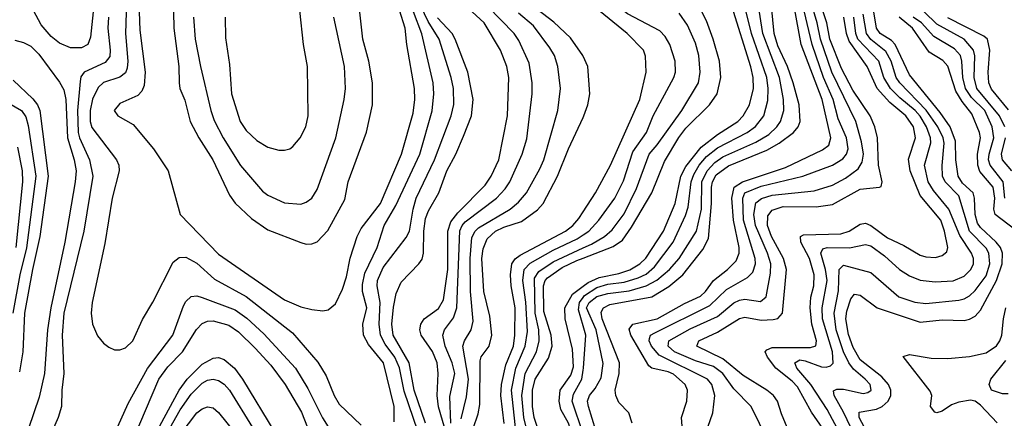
# Model space of a CAD drawing. Header units: inches. Extents: x 884549 to 1028252, y 526810 to 653624.
# Tile 1028 of 1056: x 1007944 to 1011536, y 637547 to 639001. Entities that reach past the tile are written whole.
import ezdxf

# ---------------------------------------------------------------- set-up
doc = ezdxf.new("R2010")
doc.units = ezdxf.units.IN
doc.header["$MEASUREMENT"] = 0
doc.layers.add('B0603', color=7, linetype='Continuous')
doc.layers.add('B0613', color=7, linetype='Continuous')

msp = doc.modelspace()

# ---------------------------------------------------------------- linework, layer by layer
at = {"layer": 'B0603', "color": 5}
for points, elevation in [([(1008334.2, 639065.8), (1008330.3, 638950), (1008338.7, 638850), (1008336.3, 638823.7), (1008330, 638807.4), (1008310, 638790.8), (1008250, 638772.2), (1008230, 638753.8), (1008210, 638711.6), (1008200.9, 638670), (1008201.8, 638630), (1008207.5, 638607.5), (1008297.7, 638490), (1008306.4, 638470), (1008307.5, 638450), (1008281.1, 638350), (1008255.2, 638184.8), (1008208.6, 637970), (1008205, 637930), (1008210, 637891), (1008227.7, 637847.7), (1008250, 637821.3), (1008270, 637806.7), (1008290, 637796.4), (1008310, 637797), (1008330, 637804), (1008357.2, 637830), (1008392.4, 637907.6), (1008430, 637970.4), (1008503.8, 638116.2), (1008526.2, 638133.8), (1008550, 638135.1), (1008590, 638113), (1008655.1, 638055.1), (1008771, 637991), (1008939, 637859), (1009031.9, 637751.9), (1009062.5, 637702.5), (1009091.7, 637630), (1009110, 637599), (1009190, 637521.6)], 3160), ([(1008504.4, 639090), (1008506.5, 638970), (1008524.4, 638830), (1008526.1, 638770), (1008528.7, 638750), (1008547.1, 638707.1), (1008565.8, 638630), (1008597.8, 638570), (1008649.2, 638490), (1008710, 638361.5), (1008730, 638332.3), (1008790, 638275.7), (1008850, 638234.1), (1008970, 638188.1), (1008990, 638182.5), (1009010, 638183), (1009030, 638191), (1009068.3, 638231.7), (1009130, 638344.9), (1009142.8, 638410), (1009210, 638590.4), (1009232, 638690), (1009230.8, 638770), (1009218.5, 638850), (1009196.6, 638930), (1009182.3, 639050)], 3220), ([(1008212, 639030), (1008203, 638937), (1008193.3, 638910), (1008170, 638898.5), (1008130, 638898.3), (1008090, 638915.3), (1008059.4, 638939.4), (1008022.6, 638982.6), (1007994.7, 639034.7)], 3120), ([(1008379.9, 639030), (1008382.5, 638962.5), (1008402.2, 638810), (1008398.6, 638761.4), (1008390, 638739.8), (1008375.1, 638724.9), (1008310, 638695.3), (1008289.2, 638670), (1008302, 638650), (1008358.8, 638618.8), (1008431.9, 638530), (1008485.6, 638450), (1008530.2, 638290), (1008670, 638146.2), (1008910, 637979.6), (1008970, 637954.2), (1009010, 637943.6), (1009050, 637939.5), (1009070, 637942.6), (1009095.9, 637964.1), (1009122.1, 638017.8), (1009137.1, 638062.9), (1009150, 638131), (1009175.4, 638210), (1009190, 638239.6), (1009260.7, 638330), (1009337.6, 638510), (1009379.6, 638660.4), (1009385.6, 638710), (1009384.8, 638750), (1009356.2, 638910), (1009350.2, 638970), (1009330, 639035.4)], 3180), ([(1008693.8, 639010), (1008694.6, 638934.6), (1008710, 638838), (1008716.4, 638730), (1008748.5, 638630), (1008770, 638596.5), (1008810, 638560.2), (1008850, 638536.2), (1008890, 638525.2), (1008910, 638524.7), (1008930, 638530.3), (1008941.2, 638538.8), (1008967.4, 638570), (1008987.8, 638610), (1008996.5, 638650), (1008994.1, 638830), (1008979.3, 638910), (1008966.1, 639033.9)], 3260), ([(1009310, 637534), (1009309.9, 637590.1), (1009271.2, 637750), (1009216.5, 637816.5), (1009198.1, 637850), (1009196.1, 637890), (1009211.1, 637950), (1009194.6, 638010), (1009194.6, 638034.6), (1009203.8, 638076.2), (1009248.5, 638170), (1009274.2, 638250), (1009316.7, 638323.3), (1009403.8, 638510), (1009448.6, 638668.6), (1009455.3, 638730), (1009453.3, 638770), (1009411, 638949), (1009381.2, 639030)], 3160), ([(1009414.3, 637450), (1009346.7, 637646.7), (1009330, 637731.2), (1009313.1, 637770), (1009277.6, 637817.6), (1009261.1, 637850), (1009256, 637890), (1009259.8, 637970), (1009248.4, 638030), (1009249.3, 638050), (1009270, 638096.6), (1009353.9, 638206.1), (1009366.5, 638230), (1009379.6, 638310), (1009391, 638350), (1009457.9, 638490), (1009518.2, 638650), (1009528.3, 638691.7), (1009527.5, 638750), (1009518.9, 638790), (1009474.2, 638930), (1009434.5, 638994.5), (1009407.9, 639050)], 3140), ([(1009530.1, 637390.1), (1009471.7, 637588.4), (1009467.1, 637630), (1009471.3, 637710), (1009467.1, 637750), (1009450.8, 637790.8), (1009408.9, 637850), (1009404.6, 637870), (1009407.6, 637890), (1009419.4, 637910), (1009471.7, 637948.2), (1009490, 637979.2), (1009506, 638090), (1009506.2, 638230), (1009516.7, 638263.3), (1009543.2, 638296.8), (1009642.4, 638397.6), (1009664.5, 638430), (1009692.7, 638490), (1009723.8, 638650), (1009729.1, 638790), (1009721.7, 638830), (1009698.7, 638890), (1009638.8, 638990), (1009594.9, 639030)], 3080), ([(1009517.4, 637530), (1009513.9, 637626.1), (1009531.3, 637710), (1009522.6, 637750), (1009496.2, 637810), (1009488.4, 637850), (1009494.6, 637870), (1009526.6, 637913.4), (1009539.4, 637950), (1009550, 638230.8), (1009558, 638250), (1009570, 638263.1), (1009683.7, 638350), (1009715.9, 638384.1), (1009732.7, 638410), (1009777.8, 638510), (1009794.2, 638565.8), (1009813.7, 638730), (1009814.2, 638770), (1009802.9, 638842.9), (1009765.2, 638925.2), (1009748.5, 638950), (1009650.7, 639050.7)], 3060), ([(1010000, 638867.3), (1009998.8, 638870), (1009954.3, 638934.3), (1009892.4, 638992.4), (1009810, 639055.5)], 3020), ([(1008268.3, 639010), (1008265.9, 638970), (1008274.6, 638890), (1008272.9, 638867.1), (1008255.7, 638844.3), (1008179.8, 638810), (1008167.7, 638792.3), (1008164.4, 638775.6), (1008155.6, 638670), (1008158, 638590), (1008162.8, 638570), (1008198.8, 638490), (1008210.8, 638430), (1008177.8, 638230), (1008105.6, 637930), (1008099.4, 637850), (1008105.4, 637710), (1008098.1, 637650), (1008097, 637590), (1008085.1, 637550), (1008023.3, 637410)], 3140), ([(1008578.6, 639010), (1008584.6, 638930), (1008603.3, 638830), (1008641.2, 638670), (1008653.8, 638633.8), (1008686.5, 638570), (1008750, 638469.4), (1008830, 638375.8), (1008850, 638360.6), (1008910, 638332.4), (1008970, 638327.8), (1008990, 638335.2), (1009009.7, 638350), (1009030, 638381.3), (1009097.5, 638570), (1009128.6, 638710), (1009132.6, 638750), (1009128.8, 638830), (1009090.5, 639010)], 3240), ([(1009424.5, 637530), (1009383.8, 637650), (1009364.9, 637750), (1009306.7, 637850), (1009302.5, 637890), (1009307.9, 637952.1), (1009318.1, 638001.9), (1009336, 638044), (1009400.5, 638110), (1009412.2, 638127.8), (1009417.7, 638150), (1009419, 638230), (1009424.6, 638275.4), (1009435.8, 638304.2), (1009473.7, 638370), (1009503, 638450), (1009535.6, 638510), (1009564, 638576), (1009592.7, 638650), (1009598.1, 638710), (1009579.8, 638810), (1009533.6, 638930), (1009521.7, 638950), (1009468.2, 639008.2)], 3120), ([(1009555.1, 637544.9), (1009574.9, 637625.1), (1009581.4, 637690), (1009561.5, 637810), (1009566.6, 637830), (1009591, 637870), (1009598.4, 637901.6), (1009588.6, 638010), (1009588.1, 638130), (1009594, 638206), (1009606.4, 638230), (1009618.7, 638241.3), (1009734.1, 638310), (1009764.4, 638335.6), (1009793.4, 638370), (1009842.5, 638457.5), (1009856, 638490), (1009907.6, 638670), (1009916.9, 638750), (1009907.5, 638830), (1009894.9, 638870), (1009878.6, 638898.6), (1009818.3, 638978.3), (1009764.1, 639024.1)], 3040), ([(1007926.2, 638926.2), (1007957.8, 638917.8), (1007984.7, 638904.7), (1008014.6, 638874.6), (1008090, 638773.5), (1008104.9, 638744.9), (1008113.1, 638710), (1008118.5, 638570), (1008142.5, 638490), (1008149.8, 638450), (1008146.6, 638410), (1008109.2, 638190), (1008057.4, 637950), (1008046, 637870), (1008035.3, 637710), (1008015.2, 637624.8), (1007976.8, 637510), (1007912.6, 637290)], 3120), ([(1007920, 638780), (1007992.4, 638712.4), (1008009.7, 638690), (1008017.2, 638670), (1008048.5, 638430), (1008017.8, 638210), (1007990.5, 638090), (1007962.3, 637930), (1007955.1, 637790), (1007943.9, 637716.1)], 3080), ([(1007890, 638705.4), (1007950.5, 638670), (1007966.4, 638646.4), (1007975.6, 638615.6), (1008003.6, 638430), (1007969.3, 638169.3), (1007944.6, 638070), (1007919.4, 637930)], 3060), ([(1009598.2, 637510), (1009617.1, 637562.9), (1009623, 637597), (1009623.8, 637756.2), (1009628.2, 637771.8), (1009656.5, 637810), (1009667.3, 637850), (1009660, 637920), (1009637, 638010), (1009630.4, 638130), (1009635.1, 638164.9), (1009650, 638202.2), (1009679.7, 638230), (1009710, 638244.5), (1009775, 638265), (1009832.9, 638307.1), (1009853.9, 638330), (1009906.7, 638430), (1009946.2, 638530), (1010000, 638644.7)], 3020), ([(1007936, 638536), (1007953, 638450), (1007954.6, 638410), (1007930.4, 638169.6)], 3040), ([(1009711.9, 637528.1), (1009700, 637630), (1009702, 637670), (1009717.7, 637742.3), (1009745.3, 637810), (1009751.2, 637850), (1009752.2, 637950), (1009737.2, 638030), (1009734.7, 638070), (1009739.4, 638110), (1009751.5, 638128.5), (1009770, 638142.1), (1009935.8, 638230), (1009962.1, 638250), (1009984.2, 638275.8), (1010000, 638300.4)], 2980), ([(1009755.9, 637490), (1009738.2, 637650), (1009754.4, 637730), (1009788.9, 637810), (1009796.3, 637863.7), (1009790.3, 637970.3), (1009780.2, 638050), (1009784.2, 638090), (1009806.8, 638113.2), (1009890, 638160.3), (1009977.9, 638202.1), (1010000, 638216.7)], 2960), ([(1009803.4, 637470), (1009783.2, 637550), (1009775.8, 637630), (1009788.3, 637710), (1009829.5, 637790), (1009839.3, 637830), (1009838, 637870), (1009824.4, 637930), (1009821.9, 638058.1), (1009837.7, 638082.3), (1009890, 638118.4), (1010000, 638169)], 2940), ([(1009848.2, 637470), (1009820.7, 637550), (1009815.7, 637590), (1009814.9, 637650), (1009824.6, 637690), (1009873.4, 637766.6), (1009886.7, 637810), (1009883.4, 637850), (1009856.1, 637936.1), (1009855.8, 638030), (1009861.5, 638050), (1009870, 638059.9), (1009923.2, 638096.8), (1009977, 638123), (1010000, 638131.7)], 2920), ([(1010000, 637291.6), (1009984.4, 637350), (1009955.5, 637410), (1009952.8, 637430), (1009956.7, 637490), (1009953, 637510), (1009946.6, 637530), (1009918.9, 637578.9), (1009912.7, 637610), (1009915.7, 637650), (1009955.4, 637704.6), (1009964.6, 637735.4), (1009961.1, 637798.9), (1009934, 637910), (1009932.8, 637950), (1009960.6, 637999.4), (1010000, 638029.1)], 2880), ([(1008302.2, 637517.8), (1008339.4, 637600.6), (1008410.7, 637729.3), (1008503.2, 637850), (1008542.4, 637957.6), (1008550, 637972.9), (1008570, 637991.6), (1008590, 637993.4), (1008610, 637987.8), (1008730, 637942.5), (1008772.5, 637912.5), (1008835.3, 637855.3), (1008950.1, 637730), (1008995.8, 637655.8), (1009048.4, 637548.4), (1009070, 637516.4)], 3140), ([(1010000, 637885), (1009983.1, 637943.1), (1009987, 637970), (1010000, 637987.5)], 2860), ([(1008358.4, 637470), (1008452.4, 637690), (1008484.9, 637735.1), (1008538, 637790), (1008589.1, 637870.9), (1008610, 637893.1), (1008630, 637901.2), (1008650, 637902.9), (1008707.1, 637887.1), (1008742.9, 637862.9), (1008803.4, 637803.4), (1008861, 637741), (1008913.3, 637670), (1008972.1, 637570), (1009005.8, 637485.8)], 3120), ([(1008439.5, 637490), (1008525.7, 637650), (1008555.7, 637690), (1008610, 637744), (1008650, 637767), (1008670, 637768.9), (1008690, 637761.6), (1008728, 637730), (1008757.2, 637690), (1008875, 637495)], 3080), ([(1010000, 637490.5), (1009959.5, 637610), (1009964.3, 637635.7), (1009994.6, 637690), (1010000, 637722.3)], 2860), ([(1008470, 637472.1), (1008530, 637577.6), (1008570, 637635.5), (1008610, 637674.9), (1008630, 637686.3), (1008650, 637690.1), (1008670, 637685.3), (1008690, 637672.2), (1008709.1, 637650), (1008794.1, 637514.1)], 3060), ([(1008530, 637487), (1008590, 637566.7), (1008610, 637582.1), (1008630, 637589), (1008650, 637584.8), (1008670, 637568.8), (1008781.5, 637430)], 3040)]:
    msp.add_lwpolyline(points, dxfattribs=dict(at, elevation=elevation))
at = {"layer": 'B0613', "color": 5}
for points, elevation in [([(1010000, 638131.7), (1010110, 638173.2), (1010142.9, 638197.1), (1010176, 638244), (1010250, 638369.4), (1010296.4, 638483.6), (1010349, 638571), (1010374.3, 638605.7), (1010461.4, 638690), (1010488.8, 638730), (1010502.1, 638790), (1010496.8, 638850), (1010474.6, 638930), (1010450, 638996.8), (1010402.2, 639090), (1010370, 639136.4), (1010330, 639167.4), (1010290, 639181), (1010190, 639174.7), (1010170, 639178), (1010150, 639188.3), (1010092.8, 639232.8), (1010000, 639286.5)], 2920), ([(1010000, 638216.7), (1010020.3, 638230), (1010056.6, 638270), (1010115.7, 638350), (1010146.6, 638413.4), (1010181.3, 638518.7), (1010230.6, 638590), (1010255.1, 638650), (1010331, 638790), (1010336.6, 638810), (1010335.3, 638850), (1010316, 638910), (1010299.1, 638939.1), (1010279.9, 638959.9), (1010161.7, 639021.7), (1010000, 639150)], 2960), ([(1010763, 637470), (1010723.7, 637563.7), (1010709.1, 637610), (1010694.2, 637630), (1010669.9, 637650), (1010583.8, 637703.8), (1010510, 637764), (1010414.6, 637810), (1010422, 637830), (1010490, 637860.9), (1010570, 637911.4), (1010590, 637915.9), (1010650, 637905.2), (1010692.7, 637907.3), (1010710, 637911.2), (1010727.4, 637930), (1010741.3, 638090), (1010730.9, 638130), (1010686.6, 638210), (1010672, 638250), (1010674.1, 638285.9), (1010690, 638306.6), (1010730, 638319.8), (1010850, 638318.2), (1010910, 638326.6), (1011010, 638383.3), (1011080.9, 638390), (1011086.9, 638393.1), (1011090.4, 638409.6), (1011077.9, 638470), (1011073.8, 638570), (1011064.3, 638610), (1011046.9, 638650), (1010983.3, 638743.4), (1010942.4, 638822.4), (1010900.3, 638930), (1010888.6, 638990), (1010835.6, 639150)], 2720), ([(1010000, 637987.5), (1010005.3, 637994.7), (1010050, 638024.5), (1010090, 638036.9), (1010150, 638043.5), (1010200.7, 638059.3), (1010230, 638073.3), (1010260.1, 638099.9), (1010328.2, 638190), (1010373.5, 638286.5), (1010382.7, 638317.3), (1010394.3, 638410), (1010403.3, 638436.6), (1010423.1, 638470), (1010450, 638502.1), (1010490, 638533.8), (1010598.4, 638590), (1010629.1, 638610.9), (1010659, 638650), (1010673.9, 638706.1), (1010675.4, 638750), (1010669.5, 638790), (1010614.2, 638950), (1010575.6, 639110)], 2860), ([(1010673.5, 637466.5), (1010612.5, 637590), (1010550, 637654.2), (1010510, 637710.2), (1010475.6, 637735.6), (1010410, 637756.5), (1010333.8, 637790), (1010310.7, 637810), (1010312.3, 637830), (1010390, 637873.1), (1010490, 637918.6), (1010550, 637967.9), (1010570, 637978.5), (1010590, 637981.6), (1010647.4, 637972.6), (1010667.1, 637990), (1010683.5, 638076.5), (1010684.4, 638110), (1010672.7, 638150), (1010628.6, 638250), (1010622.6, 638290), (1010630, 638333), (1010651.2, 638348.8), (1010690, 638361), (1010842.8, 638377.2), (1010910, 638397.9), (1010956.8, 638423.2), (1011003.2, 638456.8), (1011018.3, 638481.7), (1011022.2, 638510), (1011015.9, 638555.9), (1010995, 638630), (1010907.1, 638810), (1010866.1, 638930), (1010854.3, 638990), (1010812.8, 639130)], 2740), ([(1010000, 638300.4), (1010044.9, 638370), (1010099.9, 638470), (1010206.9, 638710), (1010230.4, 638810), (1010228, 638868), (1010219.9, 638890), (1010160.7, 638950), (1010010, 639074.6), (1010000, 639080.6)], 2980), ([(1010446.3, 637490), (1010472.5, 637567.4), (1010480.5, 637630), (1010469.5, 637670), (1010454.1, 637690), (1010277.6, 637777.6), (1010248.9, 637810), (1010240.3, 637830), (1010241.6, 637838.4), (1010245.2, 637850), (1010261, 637859), (1010461.9, 637958.1), (1010523.2, 638016.8), (1010600, 638060.1), (1010619.5, 638080.5), (1010629.3, 638110), (1010627.7, 638130), (1010585.5, 638270), (1010582.8, 638350), (1010590.4, 638369.6), (1010650, 638393.5), (1010801.2, 638430), (1010910, 638470.8), (1010947.1, 638492.9), (1010960.3, 638510), (1010967, 638530), (1010960.5, 638570), (1010930, 638639.4), (1010912.3, 638710), (1010876.9, 638790), (1010835.6, 638910), (1010794.4, 639085.6)], 2760), ([(1010000, 638029.1), (1010017.7, 638042.3), (1010058.9, 638061.1), (1010130, 638075.2), (1010170, 638088.6), (1010206.2, 638110), (1010228.8, 638131.2), (1010293.5, 638230), (1010335.2, 638330), (1010356.7, 638430), (1010374.5, 638465.5), (1010430, 638535.7), (1010490, 638582.5), (1010564, 638630), (1010584, 638650), (1010606.5, 638690), (1010621.7, 638750), (1010620, 638790), (1010611.5, 638828.5), (1010542.1, 639050)], 2880), ([(1010059.5, 637459.5), (1010019, 637590), (1010015.4, 637610), (1010022.8, 637630), (1010043.9, 637656.1), (1010065.7, 637694.3), (1010073, 637747), (1010047.6, 637870), (1010012.4, 637950), (1010021.3, 637970), (1010050, 637991.3), (1010090, 638002.8), (1010167.7, 638012.3), (1010230.1, 638029.9), (1010269.2, 638050.8), (1010315.3, 638090), (1010350, 638130.5), (1010413.9, 638230), (1010431.2, 638310), (1010433.4, 638410), (1010452.4, 638450), (1010480.1, 638479.9), (1010510, 638501.3), (1010630, 638554), (1010677.5, 638582.5), (1010706.2, 638610), (1010720.1, 638630), (1010731.8, 638670), (1010731.1, 638710), (1010715.9, 638790), (1010655.1, 638950), (1010638.3, 639058.3)], 2840), ([(1010179.1, 637530), (1010166.7, 637566.7), (1010130, 637605.3), (1010118.6, 637630), (1010117.2, 637650), (1010130.8, 637710), (1010132.3, 637750), (1010069.3, 637910), (1010065.8, 637934.2), (1010073.8, 637950), (1010097.8, 637962.2), (1010250, 637990.3), (1010312.3, 638027.7), (1010363.6, 638070), (1010437, 638163), (1010457.3, 638202.7), (1010468.8, 638330), (1010468.3, 638390), (1010471.9, 638410), (1010485.5, 638434.5), (1010530, 638468.3), (1010670, 638525), (1010714.5, 638550), (1010767.8, 638590), (1010784.5, 638610), (1010791.8, 638630), (1010788.6, 638690), (1010766.4, 638770), (1010746, 638830), (1010710, 638906.1), (1010696.8, 638950), (1010687.4, 639050)], 2820), ([(1010366.3, 637453.7), (1010359, 637550), (1010378.6, 637610), (1010381.1, 637650), (1010372.2, 637670), (1010330, 637707.7), (1010310, 637716.6), (1010250, 637729.6), (1010239.1, 637739.1), (1010173.3, 637850), (1010168.1, 637871.9), (1010180.6, 637890), (1010270.1, 637909.9), (1010370, 637966), (1010427.5, 637992.5), (1010446.5, 638010), (1010475.4, 638050), (1010527.1, 638090), (1010558.2, 638121.8), (1010569, 638150), (1010568.6, 638170), (1010548.4, 638270), (1010542.9, 638350), (1010550.5, 638390), (1010581.3, 638410), (1010737.7, 638462.3), (1010873.4, 638526.6), (1010896.2, 638543.8), (1010903.7, 638570), (1010872, 638710), (1010795.2, 638910), (1010769.6, 639050)], 2780), ([(1011056.7, 637456.7), (1011007.5, 637550), (1011007.3, 637570), (1011070, 637579.9), (1011090.3, 637589.7), (1011112.7, 637610), (1011121.9, 637630), (1011122.3, 637650), (1011114.1, 637670), (1011090, 637698.9), (1011010, 637761), (1010985.1, 637805.1), (1010967.8, 637852.2), (1010958.1, 637910), (1010962, 637938), (1010977, 637983), (1010990, 637999.6), (1011010, 637996.8), (1011072.2, 637950), (1011230, 637897.6), (1011310, 637905.9), (1011390, 637904.3), (1011410, 637908.5), (1011430, 637919.2), (1011450, 637941.9), (1011508.3, 638050), (1011528.9, 638110), (1011530, 638150), (1011522.4, 638170), (1011507.2, 638190), (1011450, 638243.5), (1011439.1, 638259.1), (1011429.8, 638290), (1011428.3, 638350), (1011422.3, 638370), (1011384.2, 638404.2), (1011367.8, 638430), (1011359.4, 638490), (1011358.1, 638558.1), (1011339, 638610), (1011302.7, 638662.7), (1011190, 638799.2), (1011138.8, 638910), (1011124.6, 638924.6), (1011083.6, 638950), (1011070, 638970), (1011060, 639030)], 2620), ([(1011538.3, 638610), (1011519.3, 638650), (1011436.4, 638750), (1011426.5, 638790), (1011429.5, 638869.5), (1011424, 638890), (1011390, 638930.4), (1011290, 638985), (1011244.5, 639030)], 2540), ([(1010000, 638169), (1010030, 638182.8), (1010078.3, 638210), (1010105.4, 638234.6), (1010150, 638293.3), (1010194.5, 638385.5), (1010240.4, 638510), (1010270, 638543.9), (1010360.5, 638670), (1010420.9, 638770), (1010427.3, 638810), (1010422.6, 638870), (1010410, 638914.8), (1010380.6, 638980.6), (1010350, 639024.1)], 2940), ([(1010874.2, 637510), (1010833.6, 637570), (1010781.8, 637661.8), (1010762.6, 637682.6), (1010702.7, 637730), (1010672.3, 637770), (1010663.9, 637790), (1010670, 637797.4), (1010690, 637805), (1010830, 637805.3), (1010848.3, 637811.7), (1010850.8, 637830), (1010834.6, 637890), (1010827.9, 637950), (1010831.2, 637988.8), (1010841.8, 638030), (1010843, 638070), (1010825.2, 638130), (1010793.7, 638190), (1010793.1, 638210), (1010803.5, 638216.5), (1010940, 638220), (1010970.6, 638229.4), (1011010, 638255.7), (1011030, 638259.4), (1011050, 638250.4), (1011110, 638205.1), (1011170, 638177.7), (1011230, 638142.5), (1011250, 638136.3), (1011285.9, 638134.1), (1011310, 638140.5), (1011326.2, 638153.8), (1011330.8, 638170), (1011318.7, 638230), (1011304.4, 638270), (1011230, 638359.9), (1011192.8, 638450), (1011187.4, 638492.6), (1011213, 638570), (1011204.6, 638610), (1011176.8, 638650), (1011118.3, 638698.3), (1011073.2, 638750), (1011035.6, 638830), (1010970, 638923), (1010960.7, 638950), (1010950.7, 639010)], 2680), ([(1010937.9, 637490), (1010890, 637578.9), (1010830.1, 637670.1), (1010779.3, 637730), (1010772.5, 637750), (1010790, 637760.3), (1010810, 637757.2), (1010870, 637734.6), (1010886.5, 637733.5), (1010901.8, 637738.2), (1010911.5, 637748.5), (1010909.3, 637790), (1010873.6, 637910), (1010872.4, 637950), (1010890.6, 638050), (1010884.5, 638090), (1010867.3, 638150), (1010874.7, 638165.3), (1010890, 638170.3), (1010971.4, 638168.6), (1011030, 638180.8), (1011050, 638176), (1011099.4, 638139.4), (1011154, 638090), (1011190, 638066.4), (1011230, 638051.4), (1011284.8, 638044.8), (1011350, 638048.9), (1011390, 638065.2), (1011414.4, 638090), (1011423.9, 638110), (1011424.2, 638130), (1011416.8, 638150), (1011374.1, 638214.1), (1011334.5, 638310), (1011278.5, 638378.5), (1011258.8, 638410), (1011245.3, 638470), (1011268.8, 638551.2), (1011267.5, 638570), (1011252.4, 638610), (1011230, 638649), (1011211.6, 638670), (1011155.4, 638715.4), (1011121.7, 638750), (1011097.4, 638790), (1011078.1, 638850), (1011002.5, 638930), (1010994.9, 638950), (1010987.2, 639010)], 2660), ([(1011016.3, 637430), (1010949.2, 637570), (1010915.4, 637630), (1010913.2, 637646.8), (1010926, 637654), (1010950, 637653.6), (1011021.8, 637638.2), (1011038.4, 637641.6), (1011050.4, 637650), (1011046.7, 637670), (1011029.4, 637690), (1010985.8, 637725.8), (1010969.3, 637749.3), (1010949.7, 637789.7), (1010922.6, 637870), (1010915.2, 637930), (1010931.7, 638011.7), (1010933.4, 638090), (1010950, 638106.2), (1011050, 638078.3), (1011151.9, 637990), (1011210, 637971.3), (1011250, 637966.1), (1011370, 637978.5), (1011390, 637982.7), (1011410, 637993.5), (1011430, 638013.1), (1011470, 638066.4), (1011484.1, 638110), (1011479.8, 638150), (1011470, 638167.9), (1011409.7, 638230), (1011370, 638357.9), (1011320.3, 638410), (1011311.4, 638430), (1011309.6, 638469.6), (1011317.1, 638550), (1011313, 638570), (1011294.3, 638610), (1011250.8, 638670.8), (1011155.5, 638770), (1011142.5, 638790), (1011123.4, 638850), (1011104.6, 638884.6), (1011049.1, 638929.1), (1011034.3, 638950), (1011021.6, 639021.6)], 2640), ([(1011575.2, 638235.2), (1011503.5, 638290), (1011498, 638310), (1011501.4, 638350), (1011495.3, 638390), (1011447.4, 638447.4), (1011440.1, 638470), (1011438.8, 638510), (1011449.7, 638570), (1011445.7, 638590), (1011418, 638658), (1011382.4, 638702.4), (1011359.9, 638739.9), (1011330.8, 638830.8), (1011312.4, 638852.4), (1011262.5, 638882.5), (1011201.6, 638970), (1011153, 639010)], 2580), ([(1011539, 638350), (1011531.8, 638410), (1011484.5, 638470), (1011479.1, 638490), (1011480.8, 638510), (1011497.7, 638570), (1011492.1, 638610), (1011465.5, 638670), (1011416.7, 638716.7), (1011395.4, 638750), (1011385, 638790), (1011382.1, 638850), (1011376.6, 638870), (1011354.5, 638894.5), (1011279.5, 638939.5), (1011233.8, 638990), (1011203.9, 639010)], 2560), ([(1011552.2, 638672.2), (1011490, 638747.3), (1011479.8, 638770), (1011477.1, 638810), (1011484.1, 638890), (1011474.6, 638930), (1011461.3, 638941.3), (1011330, 639007.2)], 2520), ([(1010000, 638644.7), (1010002.5, 638650), (1010017.2, 638690), (1010024.5, 638730), (1010017.1, 638830), (1010000, 638867.3)], 3020), ([(1011563.8, 638450), (1011529.7, 638490), (1011526.1, 638510), (1011541.1, 638570)], 2540), ([(1011510, 637530.4), (1011450, 637594.5), (1011430, 637609.1), (1011413.4, 637613.4), (1011370, 637606.6), (1011344.2, 637595.8), (1011310, 637572.8), (1011290, 637566.7), (1011282.5, 637570), (1011267.6, 637590), (1011272.2, 637630), (1011265.8, 637645.8), (1011167.5, 637772.5), (1011190, 637779.8), (1011270, 637766.1), (1011330, 637765.6), (1011410, 637772.3), (1011470, 637786.3), (1011508.1, 637811.9), (1011520.7, 637830), (1011527.4, 637850), (1011533, 637910), (1011542.3, 637950)], 2580), ([(1010000, 637722.3), (1010001.3, 637730), (1010010.2, 637850), (1010000, 637885)], 2860), ([(1011550, 637636), (1011530, 637637), (1011489.8, 637650), (1011481.1, 637670), (1011487.4, 637690), (1011542.4, 637757.6)], 2560)]:
    msp.add_lwpolyline(points, dxfattribs=dict(at, elevation=elevation))

doc.saveas('drawing.dxf')
